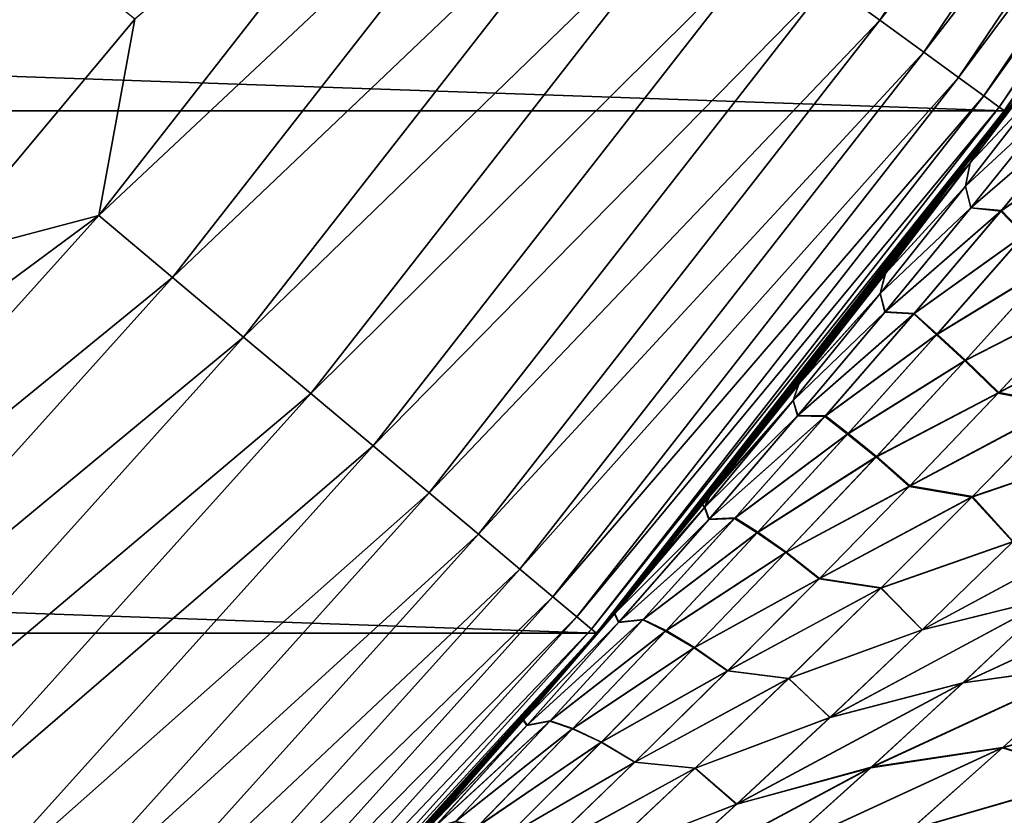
# Model space of a CAD drawing. Header units: metres. Extents: x -24 to 72, y -247 to 22.
# Tile 422 of 573: x 15.87 to 18.2, y -14.89 to -13.01. Entities that reach past the tile are written whole.
import ezdxf

# ---------------------------------------------------------------- set-up
doc = ezdxf.new("R2010")
doc.units = ezdxf.units.M
doc.layers.add('solid_509589_MEDIA_SW0001', color=7, linetype='CONTINUOUS')

msp = doc.modelspace()

# ---------------------------------------------------------------- linework, layer by layer
at = {"layer": 'solid_509589_MEDIA_SW0001'}
for points in [[(15.667757, -13.576189, 132.530869), (16.14234, -13.00832, 132.530869), (0, 0, 132.892746)], [(17.907919, -13.010864, 131.817245), (18.771889, -11.729978, 131.817245), (17.784649, -12.921303, 131.993607)], [(18.880695, -11.797969, 131.622665), (18.771889, -11.729978, 131.817245), (17.907919, -13.010864, 131.817245)], [(18.011719, -13.08628, 131.622665), (18.880695, -11.797969, 131.622665), (17.907919, -13.010864, 131.817245)], [(18.967272, -11.852066, 131.413147), (18.880695, -11.797969, 131.622665), (18.011719, -13.08628, 131.622665)], [(18.094309, -13.146285, 131.413147), (18.967272, -11.852066, 131.413147), (18.011719, -13.08628, 131.622665)], [(19.030161, -11.891364, 131.192184), (18.967272, -11.852066, 131.413147), (18.094309, -13.146285, 131.413147)], [(18.154305, -13.189875, 131.192184), (19.030161, -11.891364, 131.192184), (18.094309, -13.146285, 131.413147)], [(19.068312, -11.915203, 130.963501), (19.030161, -11.891364, 131.192184), (18.154305, -13.189875, 131.192184)], [(18.202648, -13.225469), (-18.202648, -13.225469), (-19.081202, -11.923001)], [(19.081202, -11.923001), (18.202648, -13.225469), (-19.081202, -11.923001)], [(18.190699, -13.216316, 130.963501), (19.068312, -11.915203, 130.963501), (18.154305, -13.189875, 131.192184)], [(18.190699, -13.216316, 130.963501), (19.081081, -11.923183, 130.73114), (19.068312, -11.915203, 130.963501)], [(18.190699, -13.216316, 130.963501), (18.202883, -13.225168, 130.73114), (19.081081, -11.923183, 130.73114)], [(18.216469, -13.206449, 61.335876), (18.202648, -13.225469), (19.081202, -11.923001)], [(16.057182, -13.473576, 132.5121), (16.957937, -12.320662, 132.5121), (16.14234, -13.00832, 132.530869)], [(17.142338, -12.454638, 132.463425), (16.957937, -12.320662, 132.5121), (16.057182, -13.473576, 132.5121)], [(16.231789, -13.620088, 132.463425), (17.142338, -12.454638, 132.463425), (16.057182, -13.473576, 132.5121)], [(17.320105, -12.583792, 132.385696), (17.142338, -12.454638, 132.463425), (16.231789, -13.620088, 132.463425)], [(16.400112, -13.761328, 132.385696), (17.320105, -12.583792, 132.385696), (16.231789, -13.620088, 132.463425)], [(17.488256, -12.705962, 132.280243), (17.320105, -12.583792, 132.385696), (16.400112, -13.761328, 132.385696)], [(16.559332, -13.89493, 132.280243), (17.488256, -12.705962, 132.280243), (16.400112, -13.761328, 132.385696)], [(17.643974, -12.819098, 132.148819), (17.488256, -12.705962, 132.280243), (16.559332, -13.89493, 132.280243)], [(16.706779, -14.018653, 132.148819), (17.643974, -12.819098, 132.148819), (16.559332, -13.89493, 132.280243)], [(17.784649, -12.921303, 131.993607), (17.643974, -12.819098, 132.148819), (16.706779, -14.018653, 132.148819)], [(16.839981, -14.130422, 131.993607), (17.784649, -12.921303, 131.993607), (16.706779, -14.018653, 132.148819)], [(17.907919, -13.010864, 131.817245), (17.784649, -12.921303, 131.993607), (16.839981, -14.130422, 131.993607)], [(16.057182, -13.473576, 132.5121), (16.14234, -13.00832, 132.530869), (15.667757, -13.576189, 132.530869)], [(16.956703, -14.228364, 131.817245), (17.907919, -13.010864, 131.817245), (16.839981, -14.130422, 131.993607)], [(18.011719, -13.08628, 131.622665), (17.907919, -13.010864, 131.817245), (16.956703, -14.228364, 131.817245)], [(18.357941, -13.010418, 107.671776), (18.206947, -13.219572, 107.650879), (18.161972, -13.281293, 107.606285)], [(18.32003, -13.085216, 107.227486), (18.357941, -13.010418, 107.671776), (18.161972, -13.281293, 107.606285)], [(18.357887, -13.010478, 61.324238), (18.162199, -13.280984, 61.389793), (18.216469, -13.206449, 61.335876)], [(18.357887, -13.010478, 61.324238), (18.31987, -13.085424, 61.768925), (18.162199, -13.280984, 61.389793)], [(17.054991, -14.310837, 131.622665), (18.011719, -13.08628, 131.622665), (16.956703, -14.228364, 131.817245)], [(18.094309, -13.146285, 131.413147), (18.011719, -13.08628, 131.622665), (17.054991, -14.310837, 131.622665)], [(18.32003, -13.085216, 107.227486), (18.161972, -13.281293, 107.606285), (18.069038, -13.407454, 107.513916)], [(18.121944, -13.348737, 107.158363), (18.32003, -13.085216, 107.227486), (18.069038, -13.407454, 107.513916)], [(18.310196, -13.148007, 106.782982), (18.32003, -13.085216, 107.227486), (18.121944, -13.348737, 107.158363)], [(18.122007, -13.348655, 61.8382), (18.162199, -13.280984, 61.389793), (18.31987, -13.085424, 61.768925)], [(18.122007, -13.348655, 61.8382), (18.31987, -13.085424, 61.768925), (18.310001, -13.148263, 62.213837)], [(17.133194, -14.376457, 131.413147), (18.094309, -13.146285, 131.413147), (17.054991, -14.310837, 131.622665)], [(18.154305, -13.189875, 131.192184), (18.094309, -13.146285, 131.413147), (17.133194, -14.376457, 131.413147)], [(18.110949, -13.403631, 106.710388), (18.310196, -13.148007, 106.782982), (18.121944, -13.348737, 107.158363)], [(18.323389, -13.207483, 106.337296), (18.310196, -13.148007, 106.782982), (18.110949, -13.403631, 106.710388)], [(18.111006, -13.403561, 62.286606), (18.310001, -13.148263, 62.213837), (18.323582, -13.207252, 62.659775)], [(18.122007, -13.348655, 61.8382), (18.310001, -13.148263, 62.213837), (18.111006, -13.403561, 62.286606)], [(17.190002, -14.424125, 131.192184), (18.154305, -13.189875, 131.192184), (17.133194, -14.376457, 131.413147)], [(18.190699, -13.216316, 130.963501), (18.154305, -13.189875, 131.192184), (17.190002, -14.424125, 131.192184)], [(18.111006, -13.403561, 62.286606), (18.323582, -13.207252, 62.659775), (18.123747, -13.454819, 62.736149)], [(18.123747, -13.454819, 62.736149), (18.323582, -13.207252, 62.659775), (18.399071, -13.217234, 63.090405)], [(18.216469, -13.206449, 61.335876), (18.162199, -13.280984, 61.389793), (18.202648, -13.225469)], [(17.236036, -14.462679), (-17.236036, -14.462679), (-18.202648, -13.225469)], [(18.202648, -13.225469), (17.236036, -14.462679), (-18.202648, -13.225469)], [(17.224464, -14.453041, 130.963501), (18.190699, -13.216316, 130.963501), (17.190002, -14.424125, 131.192184)], [(17.224464, -14.453041, 130.963501), (18.202883, -13.225168, 130.73114), (18.190699, -13.216316, 130.963501)], [(17.224464, -14.453041, 130.963501), (17.236, -14.462721, 130.73114), (18.202883, -13.225168, 130.73114)], [(18.161972, -13.281293, 107.606285), (18.202883, -13.225168, 130.73114), (17.236, -14.462721, 130.73114)], [(17.346533, -14.329962, 62.212353), (17.236036, -14.462679), (18.202648, -13.225469)], [(17.500357, -14.141695, 62.05584), (17.346533, -14.329962, 62.212353), (18.202648, -13.225469)], [(17.50753, -14.132813, 62.048553), (17.500357, -14.141695, 62.05584), (18.202648, -13.225469)], [(17.650858, -13.953394, 61.903236), (17.50753, -14.132813, 62.048553), (18.202648, -13.225469)], [(17.797659, -13.765659, 61.754906), (17.650858, -13.953394, 61.903236), (18.202648, -13.225469)], [(17.940554, -13.578901, 61.611183), (17.797659, -13.765659, 61.754906), (18.202648, -13.225469)], [(18.079977, -13.3927, 61.471699), (17.940554, -13.578901, 61.611183), (18.202648, -13.225469)], [(18.162199, -13.280984, 61.389793), (18.079977, -13.3927, 61.471699), (18.202648, -13.225469)], [(18.123306, -13.455378, 106.261108), (18.323389, -13.207483, 106.337296), (18.110949, -13.403631, 106.710388)], [(18.398279, -13.218193, 105.906754), (18.323389, -13.207483, 106.337296), (18.123306, -13.455378, 106.261108)], [(18.194887, -13.462909, 105.825493), (18.398279, -13.218193, 105.906754), (18.123306, -13.455378, 106.261108)], [(18.123747, -13.454819, 62.736149), (18.399071, -13.217234, 63.090405), (18.195911, -13.461642, 63.171844)], [(18.161972, -13.281293, 107.606285), (18.206947, -13.219572, 107.650879), (18.202883, -13.225168, 130.73114)], [(18.452721, -13.282545, 105.459831), (18.398279, -13.218193, 105.906754), (18.194887, -13.462909, 105.825493)], [(18.195911, -13.461642, 63.171844), (18.399071, -13.217234, 63.090405), (18.45392, -13.281101, 63.537495)], [(18.069038, -13.407454, 107.513916), (18.161972, -13.281293, 107.606285), (17.236, -14.462721, 130.73114)], [(18.122007, -13.348655, 61.8382), (18.079977, -13.3927, 61.471699), (18.162199, -13.280984, 61.389793)], [(18.249043, -13.519861, 105.374527), (18.452721, -13.282545, 105.459831), (18.194887, -13.462909, 105.825493)], [(18.195911, -13.461642, 63.171844), (18.45392, -13.281101, 63.537495), (18.250408, -13.518199, 63.622997)], [(17.920486, -13.611156, 107.088882), (18.121944, -13.348737, 107.158363), (17.928415, -13.594924, 107.373566)], [(18.110949, -13.403631, 106.710388), (18.121944, -13.348737, 107.158363), (17.920486, -13.611156, 107.088882)], [(17.920811, -13.610752, 61.907921), (17.940554, -13.578901, 61.611183), (18.122007, -13.348655, 61.8382)], [(17.920811, -13.610752, 61.907921), (18.122007, -13.348655, 61.8382), (18.111006, -13.403561, 62.286606)], [(18.121944, -13.348737, 107.158363), (18.069038, -13.407454, 107.513916), (17.928415, -13.594924, 107.373566)], [(18.122007, -13.348655, 61.8382), (17.940554, -13.578901, 61.611183), (18.079977, -13.3927, 61.471699)], [(17.928415, -13.594924, 107.373566), (18.069038, -13.407454, 107.513916), (17.236, -14.462721, 130.73114)], [(17.908302, -13.65816, 106.637497), (18.110949, -13.403631, 106.710388), (17.920486, -13.611156, 107.088882)], [(18.123306, -13.455378, 106.261108), (18.110949, -13.403631, 106.710388), (17.908302, -13.65816, 106.637497)], [(17.908598, -13.657782, 62.359749), (18.111006, -13.403561, 62.286606), (18.123747, -13.454819, 62.736149)], [(17.920811, -13.610752, 61.907921), (18.111006, -13.403561, 62.286606), (17.908598, -13.657782, 62.359749)], [(17.919809, -13.702196, 106.184624), (18.123306, -13.455378, 106.261108), (17.908302, -13.65816, 106.637497)], [(17.908598, -13.657782, 62.359749), (18.123747, -13.454819, 62.736149), (17.920443, -13.701383, 62.812889)], [(18.194887, -13.462909, 105.825493), (18.123306, -13.455378, 106.261108), (17.919809, -13.702196, 106.184624)], [(17.987988, -13.7065, 105.743889), (18.194887, -13.462909, 105.825493), (17.919809, -13.702196, 106.184624)], [(17.920443, -13.701383, 62.812889), (18.123747, -13.454819, 62.736149), (18.195911, -13.461642, 63.171844)], [(17.920443, -13.701383, 62.812889), (18.195911, -13.461642, 63.171844), (17.989159, -13.705047, 63.253716)], [(18.249043, -13.519861, 105.374527), (18.194887, -13.462909, 105.825493), (17.987988, -13.7065, 105.743889)], [(17.989159, -13.705047, 63.253716), (18.195911, -13.461642, 63.171844), (18.250408, -13.518199, 63.622997)], [(15.078198, -14.560847, 132.5121), (16.057182, -13.473576, 132.5121), (15.173208, -14.126758, 132.530869)], [(16.231789, -13.620088, 132.463425), (16.057182, -13.473576, 132.5121), (15.078198, -14.560847, 132.5121)], [(16.057182, -13.473576, 132.5121), (15.667757, -13.576189, 132.530869), (15.173208, -14.126758, 132.530869)], [(18.041903, -13.75605, 105.288834), (18.249043, -13.519861, 105.374527), (17.987988, -13.7065, 105.743889)], [(17.989159, -13.705047, 63.253716), (18.250408, -13.518199, 63.622997), (18.043324, -13.754334, 63.709)], [(18.316717, -13.588521, 104.920166), (18.249043, -13.519861, 105.374527), (18.041903, -13.75605, 105.288834)], [(18.043324, -13.754334, 63.709), (18.250408, -13.518199, 63.622997), (18.318085, -13.586874, 64.077675)], [(17.920811, -13.610752, 61.907921), (17.797659, -13.765659, 61.754906), (17.940554, -13.578901, 61.611183)], [(17.784744, -13.78234, 107.229446), (17.928415, -13.594924, 107.373566), (17.236, -14.462721, 130.73114)], [(17.920486, -13.611156, 107.088882), (17.928415, -13.594924, 107.373566), (17.784744, -13.78234, 107.229446)], [(18.109415, -13.817616, 104.830124), (18.316717, -13.588521, 104.920166), (18.041903, -13.75605, 105.288834)], [(18.043324, -13.754334, 63.709), (18.318085, -13.586874, 64.077675), (18.110731, -13.816057, 64.168076)], [(18.395493, -13.671795, 104.461548), (18.316717, -13.588521, 104.920166), (18.109415, -13.817616, 104.830124)], [(18.110731, -13.816057, 64.168076), (18.318085, -13.586874, 64.077675), (18.397013, -13.670019, 64.536537)], [(15.242159, -14.719182, 132.463425), (16.231789, -13.620088, 132.463425), (15.078198, -14.560847, 132.5121)], [(16.400112, -13.761328, 132.385696), (16.231789, -13.620088, 132.463425), (15.242159, -14.719182, 132.463425)], [(17.715546, -13.872658, 107.019119), (17.920486, -13.611156, 107.088882), (17.784744, -13.78234, 107.229446)], [(17.908302, -13.65816, 106.637497), (17.920486, -13.611156, 107.088882), (17.715546, -13.872658, 107.019119)], [(17.716112, -13.871955, 61.977989), (17.797659, -13.765659, 61.754906), (17.920811, -13.610752, 61.907921)], [(17.716112, -13.871955, 61.977989), (17.920811, -13.610752, 61.907921), (17.908598, -13.657782, 62.359749)], [(17.702154, -13.91179, 106.564339), (17.908302, -13.65816, 106.637497), (17.715546, -13.872658, 107.019119)], [(17.919809, -13.702196, 106.184624), (17.908302, -13.65816, 106.637497), (17.702154, -13.91179, 106.564339)], [(17.702629, -13.91118, 62.433228), (17.908598, -13.657782, 62.359749), (17.920443, -13.701383, 62.812889)], [(17.716112, -13.871955, 61.977989), (17.908598, -13.657782, 62.359749), (17.702629, -13.91118, 62.433228)], [(18.188061, -13.894083, 104.366882), (18.395493, -13.671795, 104.461548), (18.109415, -13.817616, 104.830124)], [(18.110731, -13.816057, 64.168076), (18.397013, -13.670019, 64.536537), (18.189434, -13.892524, 64.631599)], [(18.54785, -13.70385, 104.028954), (18.395493, -13.671795, 104.461548), (18.188061, -13.894083, 104.366882)], [(18.189434, -13.892524, 64.631599), (18.397013, -13.670019, 64.536537), (18.549597, -13.701881, 64.969238)], [(17.712824, -13.948132, 106.107849), (17.919809, -13.702196, 106.184624), (17.702154, -13.91179, 106.564339)], [(17.702629, -13.91118, 62.433228), (17.920443, -13.701383, 62.812889), (17.71356, -13.947193, 62.890003)], [(17.987988, -13.7065, 105.743889), (17.919809, -13.702196, 106.184624), (17.712824, -13.948132, 106.107849)], [(17.777546, -13.949114, 105.661964), (17.987988, -13.7065, 105.743889), (17.712824, -13.948132, 106.107849)], [(17.71356, -13.947193, 62.890003), (17.920443, -13.701383, 62.812889), (17.989159, -13.705047, 63.253716)], [(17.71356, -13.947193, 62.890003), (17.989159, -13.705047, 63.253716), (17.778761, -13.947633, 63.336006)], [(18.041903, -13.75605, 105.288834), (17.987988, -13.7065, 105.743889), (17.777546, -13.949114, 105.661964)], [(17.778761, -13.947633, 63.336006), (17.989159, -13.705047, 63.253716), (18.043324, -13.754334, 63.709)], [(18.338446, -13.923001, 103.928131), (18.54785, -13.70385, 104.028954), (18.188061, -13.894083, 104.366882)], [(18.189434, -13.892524, 64.631599), (18.549597, -13.701881, 64.969238), (18.339975, -13.921334, 65.070465)], [(15.400221, -14.87182, 132.385696), (16.400112, -13.761328, 132.385696), (15.242159, -14.719182, 132.463425)], [(16.559332, -13.89493, 132.280243), (16.400112, -13.761328, 132.385696), (15.400221, -14.87182, 132.385696)], [(17.716112, -13.871955, 61.977989), (17.650858, -13.953394, 61.903236), (17.797659, -13.765659, 61.754906)], [(17.831339, -13.99113, 105.202835), (18.041903, -13.75605, 105.288834), (17.777546, -13.949114, 105.661964)], [(17.778761, -13.947633, 63.336006), (18.043324, -13.754334, 63.709), (17.832712, -13.98951, 63.795391)], [(18.109415, -13.817616, 104.830124), (18.041903, -13.75605, 105.288834), (17.831339, -13.99113, 105.202835)], [(17.832712, -13.98951, 63.795391), (18.043324, -13.754334, 63.709), (18.110731, -13.816057, 64.168076)], [(17.637747, -13.969965, 107.081306), (17.784744, -13.78234, 107.229446), (17.236, -14.462721, 130.73114)], [(17.715546, -13.872658, 107.019119), (17.784744, -13.78234, 107.229446), (17.637747, -13.969965, 107.081306)], [(17.898817, -14.045438, 104.739807), (18.109415, -13.817616, 104.830124), (17.831339, -13.99113, 105.202835)], [(17.832712, -13.98951, 63.795391), (18.110731, -13.816057, 64.168076), (17.899988, -14.044095, 64.258812)], [(18.188061, -13.894083, 104.366882), (18.109415, -13.817616, 104.830124), (17.898817, -14.045438, 104.739807)], [(17.899988, -14.044095, 64.258812), (18.110731, -13.816057, 64.168076), (18.189434, -13.892524, 64.631599)], [(17.715546, -13.872658, 107.019119), (17.637747, -13.969965, 107.081306), (17.506941, -14.133542, 106.949066)], [(17.702154, -13.91179, 106.564339), (17.715546, -13.872658, 107.019119), (17.506941, -14.133542, 106.949066)], [(17.716112, -13.871955, 61.977989), (17.50753, -14.132813, 62.048553), (17.650858, -13.953394, 61.903236)], [(17.716112, -13.871955, 61.977989), (17.702629, -13.91118, 62.433228), (17.50753, -14.132813, 62.048553)], [(15.549733, -15.016203, 132.280243), (16.559332, -13.89493, 132.280243), (15.400221, -14.87182, 132.385696)], [(16.706779, -14.018653, 132.148819), (16.559332, -13.89493, 132.280243), (15.549733, -15.016203, 132.280243)], [(17.977459, -14.114924, 104.271996), (18.188061, -13.894083, 104.366882), (17.898817, -14.045438, 104.739807)], [(17.899988, -14.044095, 64.258812), (18.189434, -13.892524, 64.631599), (17.978596, -14.113685, 64.726913)], [(18.338446, -13.923001, 103.928131), (18.188061, -13.894083, 104.366882), (17.977459, -14.114924, 104.271996)], [(17.978596, -14.113685, 64.726913), (18.189434, -13.892524, 64.631599), (18.339975, -13.921334, 65.070465)], [(17.702154, -13.91179, 106.564339), (17.506941, -14.133542, 106.949066), (17.48753, -14.157552, 106.929405)], [(17.492449, -14.1647, 106.490936), (17.702154, -13.91179, 106.564339), (17.48753, -14.157552, 106.929405)], [(17.712824, -13.948132, 106.107849), (17.702154, -13.91179, 106.564339), (17.492449, -14.1647, 106.490936)], [(17.493013, -14.163983, 62.507019), (17.50753, -14.132813, 62.048553), (17.702629, -13.91118, 62.433228)], [(17.493013, -14.163983, 62.507019), (17.702629, -13.91118, 62.433228), (17.71356, -13.947193, 62.890003)], [(18.1259, -14.140494, 103.827103), (18.338446, -13.923001, 103.928131), (17.977459, -14.114924, 104.271996)], [(17.978596, -14.113685, 64.726913), (18.339975, -13.921334, 65.070465), (18.127129, -14.139215, 65.171936)], [(18.435713, -14.035016, 103.455688), (18.338446, -13.923001, 103.928131), (18.1259, -14.140494, 103.827103)], [(18.127129, -14.139215, 65.171936), (18.339975, -13.921334, 65.070465), (18.436811, -14.033875, 65.543388)], [(17.502356, -14.193266, 106.030846), (17.712824, -13.948132, 106.107849), (17.492449, -14.1647, 106.490936)], [(17.493013, -14.163983, 62.507019), (17.71356, -13.947193, 62.890003), (17.503101, -14.192339, 62.967426)], [(17.777546, -13.949114, 105.661964), (17.712824, -13.948132, 106.107849), (17.502356, -14.193266, 106.030846)], [(17.56361, -14.190751, 105.579811), (17.777546, -13.949114, 105.661964), (17.502356, -14.193266, 106.030846)], [(17.503101, -14.192339, 62.967426), (17.71356, -13.947193, 62.890003), (17.778761, -13.947633, 63.336006)], [(17.503101, -14.192339, 62.967426), (17.778761, -13.947633, 63.336006), (17.564774, -14.189374, 63.418587)], [(17.831339, -13.99113, 105.202835), (17.777546, -13.949114, 105.661964), (17.56361, -14.190751, 105.579811)], [(17.564774, -14.189374, 63.418587), (17.778761, -13.947633, 63.336006), (17.832712, -13.98951, 63.795391)], [(17.506941, -14.133542, 106.949066), (17.637747, -13.969965, 107.081306), (17.236, -14.462721, 130.73114)], [(17.617403, -14.22507, 105.116653), (17.831339, -13.99113, 105.202835), (17.56361, -14.190751, 105.579811)], [(17.564774, -14.189374, 63.418587), (17.832712, -13.98951, 63.795391), (17.618641, -14.223661, 63.882011)], [(17.898817, -14.045438, 104.739807), (17.831339, -13.99113, 105.202835), (17.617403, -14.22507, 105.116653)], [(17.618641, -14.223661, 63.882011), (17.832712, -13.98951, 63.795391), (17.899988, -14.044095, 64.258812)], [(15.68819, -15.14991, 132.148819), (16.706779, -14.018653, 132.148819), (15.549733, -15.016203, 132.280243)], [(16.839981, -14.130422, 131.993607), (16.706779, -14.018653, 132.148819), (15.68819, -15.14991, 132.148819)], [(17.684969, -14.27195, 104.649353), (17.898817, -14.045438, 104.739807), (17.617403, -14.22507, 105.116653)], [(17.618641, -14.223661, 63.882011), (17.899988, -14.044095, 64.258812), (17.685907, -14.270917, 64.349701)], [(17.977459, -14.114924, 104.271996), (17.898817, -14.045438, 104.739807), (17.684969, -14.27195, 104.649353)], [(17.685907, -14.270917, 64.349701), (17.899988, -14.044095, 64.258812), (17.978596, -14.113685, 64.726913)], [(18.223244, -14.24593, 103.349495), (18.435713, -14.035016, 103.455688), (18.1259, -14.140494, 103.827103)], [(18.127129, -14.139215, 65.171936), (18.436811, -14.033875, 65.543388), (18.223961, -14.245245, 65.650017)], [(17.763733, -14.334283, 104.177017), (17.977459, -14.114924, 104.271996), (17.684969, -14.27195, 104.649353)], [(17.685907, -14.270917, 64.349701), (17.978596, -14.113685, 64.726913), (17.764555, -14.333429, 64.822319)], [(18.1259, -14.140494, 103.827103), (17.977459, -14.114924, 104.271996), (17.763733, -14.334283, 104.177017)], [(17.764555, -14.333429, 64.822319), (17.978596, -14.113685, 64.726913), (18.127129, -14.139215, 65.171936)], [(15.813272, -15.270699, 131.993607), (16.839981, -14.130422, 131.993607), (15.68819, -15.14991, 132.148819)], [(16.956703, -14.228364, 131.817245), (16.839981, -14.130422, 131.993607), (15.813272, -15.270699, 131.993607)], [(17.48753, -14.157552, 106.929405), (17.506941, -14.133542, 106.949066), (17.236, -14.462721, 130.73114)], [(17.493013, -14.163983, 62.507019), (17.500357, -14.141695, 62.05584), (17.50753, -14.132813, 62.048553)], [(17.910282, -14.356298, 103.725983), (18.1259, -14.140494, 103.827103), (17.763733, -14.334283, 104.177017)], [(17.764555, -14.333429, 64.822319), (18.127129, -14.139215, 65.171936), (17.91115, -14.355456, 65.273476)], [(18.223244, -14.24593, 103.349495), (18.1259, -14.140494, 103.827103), (17.910282, -14.356298, 103.725983)], [(17.91115, -14.355456, 65.273476), (18.127129, -14.139215, 65.171936), (18.223961, -14.245245, 65.650017)], [(17.33436, -14.344684, 106.773949), (17.48753, -14.157552, 106.929405), (17.236, -14.462721, 130.73114)], [(17.279772, -14.416245, 62.581032), (17.346533, -14.329962, 62.212353), (17.493013, -14.163983, 62.507019)], [(17.279772, -14.416245, 62.581032), (17.493013, -14.163983, 62.507019), (17.503101, -14.192339, 62.967426)], [(17.492449, -14.1647, 106.490936), (17.48753, -14.157552, 106.929405), (17.33436, -14.344684, 106.773949)], [(17.493013, -14.163983, 62.507019), (17.346533, -14.329962, 62.212353), (17.500357, -14.141695, 62.05584)], [(17.279202, -14.416945, 106.417374), (17.492449, -14.1647, 106.490936), (17.33436, -14.344684, 106.773949)], [(17.502356, -14.193266, 106.030846), (17.492449, -14.1647, 106.490936), (17.279202, -14.416945, 106.417374)], [(18.532984, -14.172849, 102.972839), (18.223244, -14.24593, 103.349495), (18.007875, -14.454978, 103.243271)], [(18.320415, -14.37746, 102.861137), (18.532984, -14.172849, 102.972839), (18.007875, -14.454978, 103.243271)], [(18.008192, -14.454763, 65.756645), (18.533525, -14.172351, 66.026764), (18.320536, -14.37745, 66.138893)], [(18.008192, -14.454763, 65.756645), (18.223961, -14.245245, 65.650017), (18.533525, -14.172351, 66.026764)], [(17.288452, -14.437587, 105.953705), (17.502356, -14.193266, 106.030846), (17.279202, -14.416945, 106.417374)], [(17.279772, -14.416245, 62.581032), (17.503101, -14.192339, 62.967426), (17.289125, -14.436783, 63.045013)], [(17.56361, -14.190751, 105.579811), (17.502356, -14.193266, 106.030846), (17.288452, -14.437587, 105.953705)], [(17.346228, -14.431386, 105.497543), (17.56361, -14.190751, 105.579811), (17.288452, -14.437587, 105.953705)], [(17.289125, -14.436783, 63.045013), (17.564774, -14.189374, 63.418587), (17.347254, -14.430217, 63.501293)], [(17.289125, -14.436783, 63.045013), (17.503101, -14.192339, 62.967426), (17.564774, -14.189374, 63.418587)], [(17.617403, -14.22507, 105.116653), (17.56361, -14.190751, 105.579811), (17.346228, -14.431386, 105.497543)], [(17.347254, -14.430217, 63.501293), (17.564774, -14.189374, 63.418587), (17.618641, -14.223661, 63.882011)], [(15.922877, -15.376544, 131.817245), (16.956703, -14.228364, 131.817245), (15.813272, -15.270699, 131.993607)], [(17.054991, -14.310837, 131.622665), (16.956703, -14.228364, 131.817245), (15.922877, -15.376544, 131.817245)], [(17.400135, -14.45784, 105.030403), (17.617403, -14.22507, 105.116653), (17.346228, -14.431386, 105.497543)], [(17.347254, -14.430217, 63.501293), (17.618641, -14.223661, 63.882011), (17.401154, -14.456727, 63.968689)], [(17.684969, -14.27195, 104.649353), (17.617403, -14.22507, 105.116653), (17.400135, -14.45784, 105.030403)], [(17.401154, -14.456727, 63.968689), (17.618641, -14.223661, 63.882011), (17.685907, -14.270917, 64.349701)], [(18.007875, -14.454978, 103.243271), (18.223244, -14.24593, 103.349495), (17.910282, -14.356298, 103.725983)], [(17.91115, -14.355456, 65.273476), (18.223961, -14.245245, 65.650017), (18.008192, -14.454763, 65.756645)], [(17.467916, -14.497124, 104.558876), (17.684969, -14.27195, 104.649353), (17.400135, -14.45784, 105.030403)], [(17.401154, -14.456727, 63.968689), (17.685907, -14.270917, 64.349701), (17.46855, -14.496462, 64.440582)], [(17.763733, -14.334283, 104.177017), (17.684969, -14.27195, 104.649353), (17.467916, -14.497124, 104.558876)], [(17.46855, -14.496462, 64.440582), (17.685907, -14.270917, 64.349701), (17.764555, -14.333429, 64.822319)], [(16.015173, -15.465672, 131.622665), (17.054991, -14.310837, 131.622665), (15.922877, -15.376544, 131.817245)], [(17.133194, -14.376457, 131.413147), (17.054991, -14.310837, 131.622665), (16.015173, -15.465672, 131.622665)], [(17.178516, -14.530951, 106.615135), (17.33436, -14.344684, 106.773949), (17.236, -14.462721, 130.73114)], [(17.279202, -14.416945, 106.417374), (17.33436, -14.344684, 106.773949), (17.178516, -14.530951, 106.615135)], [(17.346533, -14.329962, 62.212353), (17.189789, -14.517616, 62.372421), (17.236036, -14.462679)], [(17.279772, -14.416245, 62.581032), (17.189789, -14.517616, 62.372421), (17.346533, -14.329962, 62.212353)], [(17.546955, -14.552142, 104.082062), (17.763733, -14.334283, 104.177017), (17.467916, -14.497124, 104.558876)], [(17.46855, -14.496462, 64.440582), (17.764555, -14.333429, 64.822319), (17.547422, -14.551708, 64.917664)], [(17.910282, -14.356298, 103.725983), (17.763733, -14.334283, 104.177017), (17.546955, -14.552142, 104.082062)], [(17.547422, -14.551708, 64.917664), (17.764555, -14.333429, 64.822319), (17.91115, -14.355456, 65.273476)], [(18.104843, -14.580466, 66.250923), (18.627201, -14.338852, 66.523216), (18.413935, -14.537836, 66.641182)], [(18.104843, -14.580466, 66.250923), (18.320536, -14.37745, 66.138893), (18.627201, -14.338852, 66.523216)], [(18.627337, -14.338595, 102.47699), (18.320415, -14.37746, 102.861137), (18.105124, -14.580019, 102.749466)], [(18.414478, -14.537113, 102.359398), (18.627337, -14.338595, 102.47699), (18.105124, -14.580019, 102.749466)], [(17.691675, -14.570395, 103.624908), (17.910282, -14.356298, 103.725983), (17.546955, -14.552142, 104.082062)], [(17.547422, -14.551708, 64.917664), (17.91115, -14.355456, 65.273476), (17.692165, -14.569999, 65.374931)], [(18.007875, -14.454978, 103.243271), (17.910282, -14.356298, 103.725983), (17.691675, -14.570395, 103.624908)], [(17.692165, -14.569999, 65.374931), (17.91115, -14.355456, 65.273476), (18.008192, -14.454763, 65.756645)], [(16.088608, -15.536588, 131.413147), (17.133194, -14.376457, 131.413147), (16.015173, -15.465672, 131.622665)], [(17.190002, -14.424125, 131.192184), (17.133194, -14.376457, 131.413147), (16.088608, -15.536588, 131.413147)], [(17.789618, -14.662366, 65.863106), (18.320536, -14.37745, 66.138893), (18.104843, -14.580466, 66.250923)], [(17.789618, -14.662366, 65.863106), (18.008192, -14.454763, 65.756645), (18.320536, -14.37745, 66.138893)], [(18.320415, -14.37746, 102.861137), (18.007875, -14.454978, 103.243271), (17.789686, -14.66214, 103.137146)], [(18.105124, -14.580019, 102.749466), (18.320415, -14.37746, 102.861137), (17.789686, -14.66214, 103.137146)], [(17.279202, -14.416945, 106.417374), (17.178516, -14.530951, 106.615135), (17.020294, -14.715963, 106.453171)], [(17.06246, -14.668515, 106.343735), (17.279202, -14.416945, 106.417374), (17.020294, -14.715963, 106.453171)], [(17.288452, -14.437587, 105.953705), (17.279202, -14.416945, 106.417374), (17.06246, -14.668515, 106.343735)], [(17.06296, -14.667929, 62.655125), (17.189789, -14.517616, 62.372421), (17.279772, -14.416245, 62.581032)], [(17.06296, -14.667929, 62.655125), (17.279772, -14.416245, 62.581032), (17.289125, -14.436783, 63.045013)], [(16.141953, -15.588102, 131.192184), (17.190002, -14.424125, 131.192184), (16.088608, -15.536588, 131.413147)], [(17.224464, -14.453041, 130.963501), (17.190002, -14.424125, 131.192184), (16.141953, -15.588102, 131.192184)], [(17.071152, -14.681075, 105.876541), (17.288452, -14.437587, 105.953705), (17.06246, -14.668515, 106.343735)], [(17.06296, -14.667929, 62.655125), (17.289125, -14.436783, 63.045013), (17.071672, -14.680478, 63.122604)], [(17.346228, -14.431386, 105.497543), (17.288452, -14.437587, 105.953705), (17.071152, -14.681075, 105.876541)], [(17.125433, -14.670995, 105.415298), (17.346228, -14.431386, 105.497543), (17.071152, -14.681075, 105.876541)], [(17.071672, -14.680478, 63.122604), (17.347254, -14.430217, 63.501293), (17.12624, -14.670107, 63.58395)], [(17.071672, -14.680478, 63.122604), (17.289125, -14.436783, 63.045013), (17.347254, -14.430217, 63.501293)], [(17.400135, -14.45784, 105.030403), (17.346228, -14.431386, 105.497543), (17.125433, -14.670995, 105.415298)], [(17.12624, -14.670107, 63.58395), (17.347254, -14.430217, 63.501293), (17.401154, -14.456727, 63.968689)], [(16.185291, -15.629663), (-16.185291, -15.629663), (-17.236036, -14.462679)], [(17.236036, -14.462679), (16.185291, -15.629663), (-17.236036, -14.462679)], [(16.174313, -15.619352, 130.963501), (17.224464, -14.453041, 130.963501), (16.141953, -15.588102, 131.192184)], [(16.174313, -15.619352, 130.963501), (17.236, -14.462721, 130.73114), (17.224464, -14.453041, 130.963501)], [(16.174313, -15.619352, 130.963501), (16.185146, -15.629813, 130.73114), (17.236, -14.462721, 130.73114)], [(17.178516, -14.530951, 106.615135), (17.236, -14.462721, 130.73114), (16.185146, -15.629813, 130.73114)], [(16.198299, -15.616181, 63.398487), (16.185291, -15.629663), (17.236036, -14.462679)], [(16.370327, -15.435751, 63.218746), (16.198299, -15.616181, 63.398487), (17.236036, -14.462679)], [(16.539322, -15.254534, 63.042973), (16.370327, -15.435751, 63.218746), (17.236036, -14.462679)], [(16.705532, -15.072332, 62.870785), (16.539322, -15.254534, 63.042973), (17.236036, -14.462679)], [(16.842812, -14.918771, 62.729012), (16.705532, -15.072332, 62.870785), (17.236036, -14.462679)], [(16.869188, -14.888938, 62.701809), (16.842812, -14.918771, 62.729012), (17.236036, -14.462679)], [(17.030548, -14.704097, 62.535686), (16.869188, -14.888938, 62.701809), (17.236036, -14.462679)], [(17.189789, -14.517616, 62.372421), (17.030548, -14.704097, 62.535686), (17.236036, -14.462679)], [(17.179586, -14.689423, 104.944214), (17.400135, -14.45784, 105.030403), (17.125433, -14.670995, 105.415298)], [(17.12624, -14.670107, 63.58395), (17.401154, -14.456727, 63.968689), (17.180317, -14.688657, 64.05526)], [(17.467916, -14.497124, 104.558876), (17.400135, -14.45784, 105.030403), (17.179586, -14.689423, 104.944214)], [(17.180317, -14.688657, 64.05526), (17.401154, -14.456727, 63.968689), (17.46855, -14.496462, 64.440582)], [(17.789686, -14.66214, 103.137146), (18.007875, -14.454978, 103.243271), (17.691675, -14.570395, 103.624908)], [(17.692165, -14.569999, 65.374931), (18.008192, -14.454763, 65.756645), (17.789618, -14.662366, 65.863106)], [(17.247732, -14.720952, 104.468506), (17.467916, -14.497124, 104.558876), (17.179586, -14.689423, 104.944214)], [(17.180317, -14.688657, 64.05526), (17.46855, -14.496462, 64.440582), (17.248022, -14.720688, 64.531319)], [(17.546955, -14.552142, 104.082062), (17.467916, -14.497124, 104.558876), (17.247732, -14.720952, 104.468506)], [(17.248022, -14.720688, 64.531319), (17.46855, -14.496462, 64.440582), (17.547422, -14.551708, 64.917664)], [(17.020294, -14.715963, 106.453171), (17.178516, -14.530951, 106.615135), (16.185146, -15.629813, 130.73114)], [(17.06296, -14.667929, 62.655125), (17.030548, -14.704097, 62.535686), (17.189789, -14.517616, 62.372421)], [(18.414478, -14.537113, 102.359398), (18.105124, -14.580019, 102.749466), (17.887178, -14.780504, 102.637978)], [(18.199076, -14.733385, 102.241936), (18.414478, -14.537113, 102.359398), (17.887178, -14.780504, 102.637978)], [(18.631231, -14.611055, 101.915733), (18.414478, -14.537113, 102.359398), (18.199076, -14.733385, 102.241936)], [(17.327202, -14.768489, 103.987251), (17.546955, -14.552142, 104.082062), (17.247732, -14.720952, 104.468506)], [(17.248022, -14.720688, 64.531319), (17.547422, -14.551708, 64.917664), (17.327303, -14.768472, 65.012802)], [(17.691675, -14.570395, 103.624908), (17.546955, -14.552142, 104.082062), (17.327202, -14.768489, 103.987251)], [(17.327303, -14.768472, 65.012802), (17.547422, -14.551708, 64.917664), (17.692165, -14.569999, 65.374931)], [(17.886549, -14.781337, 66.362679), (18.413935, -14.537836, 66.641182), (18.198177, -14.734494, 66.758926)], [(17.886549, -14.781337, 66.362679), (18.104843, -14.580466, 66.250923), (18.413935, -14.537836, 66.641182)], [(18.198177, -14.734494, 66.758926), (18.413935, -14.537836, 66.641182), (18.630554, -14.611969, 67.08503)], [(17.470152, -14.782763, 103.524017), (17.691675, -14.570395, 103.624908), (17.327202, -14.768489, 103.987251)], [(17.327303, -14.768472, 65.012802), (17.692165, -14.569999, 65.374931), (17.470276, -14.782786, 65.476128)], [(17.789686, -14.66214, 103.137146), (17.691675, -14.570395, 103.624908), (17.470152, -14.782763, 103.524017)], [(17.470276, -14.782786, 65.476128), (17.692165, -14.569999, 65.374931), (17.789618, -14.662366, 65.863106)], [(17.568331, -14.867996, 65.969215), (18.104843, -14.580466, 66.250923), (17.886549, -14.781337, 66.362679)], [(17.568331, -14.867996, 65.969215), (17.789618, -14.662366, 65.863106), (18.104843, -14.580466, 66.250923)], [(18.105124, -14.580019, 102.749466), (17.789686, -14.66214, 103.137146), (17.568743, -14.867395, 103.031273)], [(17.887178, -14.780504, 102.637978), (18.105124, -14.580019, 102.749466), (17.568743, -14.867395, 103.031273)], [(18.198177, -14.734494, 66.758926), (18.630554, -14.611969, 67.08503), (18.418249, -14.801891, 67.207741)], [(18.419222, -14.80065, 101.793243), (18.631231, -14.611055, 101.915733), (18.199076, -14.733385, 102.241936)], [(17.06246, -14.668515, 106.343735), (16.860003, -14.89934, 106.288322), (16.842409, -14.919224, 106.270195)], [(17.071152, -14.681075, 105.876541), (17.06246, -14.668515, 106.343735), (16.842409, -14.919224, 106.270195)], [(17.06296, -14.667929, 62.655125), (16.842812, -14.918771, 62.729012), (16.869188, -14.888938, 62.701809)], [(17.06296, -14.667929, 62.655125), (17.071672, -14.680478, 63.122604), (16.842812, -14.918771, 62.729012)], [(17.125433, -14.670995, 105.415298), (17.071152, -14.681075, 105.876541), (16.850485, -14.923718, 105.799484)], [(16.901279, -14.909573, 105.333183), (17.125433, -14.670995, 105.415298), (16.850485, -14.923718, 105.799484)], [(16.85078, -14.923388, 63.200039), (17.12624, -14.670107, 63.58395), (16.90181, -14.90901, 63.666412)], [(16.85078, -14.923388, 63.200039), (17.071672, -14.680478, 63.122604), (17.12624, -14.670107, 63.58395)], [(17.06246, -14.668515, 106.343735), (17.020294, -14.715963, 106.453171), (16.860003, -14.89934, 106.288322)], [(17.06296, -14.667929, 62.655125), (16.869188, -14.888938, 62.701809), (17.030548, -14.704097, 62.535686)], [(17.179586, -14.689423, 104.944214), (17.125433, -14.670995, 105.415298), (16.901279, -14.909573, 105.333183)], [(16.90181, -14.90901, 63.666412), (17.12624, -14.670107, 63.58395), (17.180317, -14.688657, 64.05526)], [(17.568743, -14.867395, 103.031273), (17.789686, -14.66214, 103.137146), (17.470152, -14.782763, 103.524017)], [(17.470276, -14.782786, 65.476128), (17.789618, -14.662366, 65.863106), (17.568331, -14.867996, 65.969215)], [(16.850485, -14.923718, 105.799484), (17.071152, -14.681075, 105.876541), (16.842409, -14.919224, 106.270195)], [(16.85078, -14.923388, 63.200039), (16.842812, -14.918771, 62.729012), (17.071672, -14.680478, 63.122604)], [(16.955824, -14.919817, 104.858192), (17.179586, -14.689423, 104.944214), (16.901279, -14.909573, 105.333183)], [(16.90181, -14.90901, 63.666412), (17.180317, -14.688657, 64.05526), (16.956234, -14.91942, 64.141602)], [(17.247732, -14.720952, 104.468506), (17.179586, -14.689423, 104.944214), (16.955824, -14.919817, 104.858192)], [(16.956234, -14.91942, 64.141602), (17.180317, -14.688657, 64.05526), (17.248022, -14.720688, 64.531319)], [(16.860003, -14.89934, 106.288322), (17.020294, -14.715963, 106.453171), (16.185146, -15.629813, 130.73114)], [(17.024483, -14.943429, 104.378349), (17.247732, -14.720952, 104.468506), (16.955824, -14.919817, 104.858192)], [(16.956234, -14.91942, 64.141602), (17.248022, -14.720688, 64.531319), (17.024422, -14.943556, 64.621758)], [(17.024422, -14.943556, 64.621758), (17.248022, -14.720688, 64.531319), (17.327303, -14.768472, 65.012802)], [(17.327202, -14.768489, 103.987251), (17.247732, -14.720952, 104.468506), (17.024483, -14.943429, 104.378349)], [(17.66573, -14.980059, 66.473999), (18.198177, -14.734494, 66.758926), (17.980019, -14.928824, 66.876289)], [(17.66573, -14.980059, 66.473999), (17.886549, -14.781337, 66.362679), (18.198177, -14.734494, 66.758926)], [(18.199076, -14.733385, 102.241936), (17.887178, -14.780504, 102.637978), (17.666641, -14.978934, 102.526794)], [(17.98119, -14.92743, 102.124718), (18.199076, -14.733385, 102.241936), (17.666641, -14.978934, 102.526794)], [(17.980019, -14.928824, 66.876289), (18.198177, -14.734494, 66.758926), (18.418249, -14.801891, 67.207741)], [(18.419222, -14.80065, 101.793243), (18.199076, -14.733385, 102.241936), (17.98119, -14.92743, 102.124718)], [(17.024422, -14.943556, 64.621758), (17.327303, -14.768472, 65.012802), (17.104284, -14.983675, 65.107567)], [(17.10453, -14.983312, 103.892723), (17.327202, -14.768489, 103.987251), (17.024483, -14.943429, 104.378349)], [(17.104284, -14.983675, 65.107567), (17.327303, -14.768472, 65.012802), (17.470276, -14.782786, 65.476128)], [(17.470152, -14.782763, 103.524017), (17.327202, -14.768489, 103.987251), (17.10453, -14.983312, 103.892723)], [(17.104284, -14.983675, 65.107567), (17.470276, -14.782786, 65.476128), (17.245567, -14.993772, 65.576904)], [(17.24577, -14.993394, 103.423431), (17.470152, -14.782763, 103.524017), (17.10453, -14.983312, 103.892723)], [(17.245567, -14.993772, 65.576904), (17.470276, -14.782786, 65.476128), (17.568331, -14.867996, 65.969215)], [(17.568743, -14.867395, 103.031273), (17.470152, -14.782763, 103.524017), (17.24577, -14.993394, 103.423431)], [(17.344406, -15.071655, 66.074829), (17.886549, -14.781337, 66.362679), (17.66573, -14.980059, 66.473999)], [(17.344406, -15.071655, 66.074829), (17.568331, -14.867996, 65.969215), (17.886549, -14.781337, 66.362679)], [(17.887178, -14.780504, 102.637978), (17.568743, -14.867395, 103.031273), (17.345097, -15.070769, 102.925766)], [(17.666641, -14.978934, 102.526794), (17.887178, -14.780504, 102.637978), (17.345097, -15.070769, 102.925766)], [(17.980019, -14.928824, 66.876289), (18.418249, -14.801891, 67.207741), (18.203751, -14.989364, 67.330086)], [(18.204922, -14.987903, 101.670998), (18.419222, -14.80065, 101.793243), (17.98119, -14.92743, 102.124718)], [(17.245567, -14.993772, 65.576904), (17.568331, -14.867996, 65.969215), (17.344406, -15.071655, 66.074829)], [(17.345097, -15.070769, 102.925766), (17.568743, -14.867395, 103.031273), (17.24577, -14.993394, 103.423431)]]:
    msp.add_3dface(points, dxfattribs=at)

doc.saveas('drawing.dxf')
